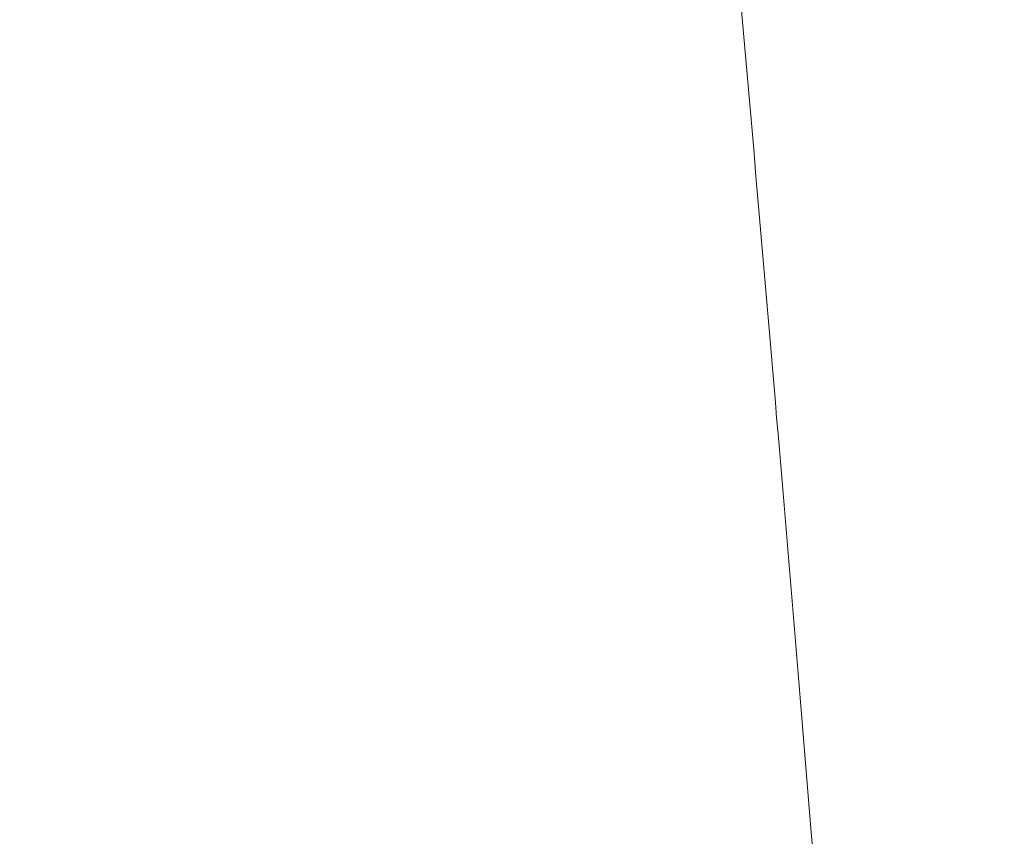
# Model space of a CAD drawing. Header units: inches. Extents: x 1 to 109, y 1 to 85.
# Tile 871 of 1056: x 88.5521 to 88.55541, y 24.49651 to 24.49926. Entities that reach past the tile are written whole.
import ezdxf

# ---------------------------------------------------------------- set-up
doc = ezdxf.new("R2010")
doc.units = ezdxf.units.IN
doc.header["$MEASUREMENT"] = 0

msp = doc.modelspace()

# ---------------------------------------------------------------- linework, layer by layer
at = {"color": 7, "linetype": 'Continuous', "lineweight": 15, "ltscale": 5}
for points, knots in [([(88.5553007, 24.4341884), (88.5552111, 24.4360523), (88.5550306, 24.4398112), (88.554745, 24.4454627), (88.5544478, 24.451134), (88.5541399, 24.4567788), (88.5538238, 24.4623489), (88.5535082, 24.4676916), (88.5531957, 24.4727715), (88.5528888, 24.4775614), (88.5525838, 24.4821258), (88.5522828, 24.486433), (88.5519822, 24.4905357), (88.5516844, 24.4943903), (88.5513923, 24.497955), (88.5511124, 24.501144), (88.550847, 24.5039782), (88.5505693, 24.5064731), (88.5502845, 24.5085857), (88.5499943, 24.510314), (88.5497011, 24.5116582), (88.5494013, 24.5126327), (88.5490969, 24.5132232), (88.5487841, 24.513425), (88.5484651, 24.5132068), (88.5481426, 24.512543), (88.5478256, 24.5114491), (88.5475164, 24.5099428), (88.5472174, 24.5080482), (88.5469358, 24.5058364), (88.5466726, 24.5033537), (88.5464212, 24.5006182), (88.5461554, 24.4975625), (88.5458791, 24.4941712), (88.5455866, 24.4903796), (88.5452796, 24.486184), (88.5449599, 24.4815898), (88.544636, 24.4767104), (88.5443105, 24.4715845), (88.5439861, 24.4662549), (88.5436717, 24.4608713), (88.5433694, 24.4554893), (88.5430809, 24.4501583), (88.5428022, 24.4448109), (88.5425342, 24.4394859), (88.5423642, 24.435945), (88.5422798, 24.4341884)], [0, 0, 0, 0, 0.022479, 0.045331, 0.068506, 0.091948, 0.115595, 0.139386, 0.161889, 0.184404, 0.206874, 0.229245, 0.25146, 0.274794, 0.297838, 0.320536, 0.342918, 0.365562, 0.38856, 0.410518, 0.432694, 0.455036, 0.47749, 0.5, 0.523873, 0.547679, 0.571351, 0.594825, 0.618042, 0.640943, 0.662202, 0.683327, 0.704778, 0.726531, 0.74854, 0.772107, 0.795844, 0.819687, 0.843568, 0.86742, 0.891176, 0.913429, 0.935486, 0.957297, 0.978816, 1, 1, 1, 1]), ([(88.5585559, 24.4341884), (88.5584663, 24.4360523), (88.5582858, 24.4398112), (88.5580002, 24.4454627), (88.557703, 24.451134), (88.5573951, 24.4567788), (88.5570791, 24.4623489), (88.5567634, 24.4676916), (88.5564509, 24.4727715), (88.556144, 24.4775614), (88.555839, 24.4821258), (88.555538, 24.486433), (88.5552374, 24.4905357), (88.5549396, 24.4943903), (88.5546475, 24.497955), (88.5543676, 24.501144), (88.5541022, 24.5039782), (88.5538245, 24.5064731), (88.5535397, 24.5085857), (88.5532495, 24.510314), (88.5529563, 24.5116582), (88.5526565, 24.5126327), (88.5523521, 24.5132232), (88.5520393, 24.513425), (88.5517203, 24.5132068), (88.5513978, 24.512543), (88.5510808, 24.5114491), (88.5507716, 24.5099428), (88.5504726, 24.5080482), (88.550191, 24.5058364), (88.5499278, 24.5033537), (88.5496764, 24.5006182), (88.5494106, 24.4975625), (88.5491343, 24.4941712), (88.5488418, 24.4903796), (88.5485348, 24.486184), (88.5482151, 24.4815898), (88.5478912, 24.4767104), (88.5475657, 24.4715845), (88.5472413, 24.4662549), (88.5469269, 24.4608713), (88.5466246, 24.4554893), (88.5463361, 24.4501583), (88.5460575, 24.4448109), (88.5457894, 24.4394859), (88.5456194, 24.435945), (88.5455351, 24.4341884)], [0, 0, 0, 0, 0.022479, 0.045331, 0.068506, 0.091948, 0.115595, 0.139386, 0.161889, 0.184404, 0.206874, 0.229245, 0.25146, 0.274794, 0.297838, 0.320536, 0.342918, 0.365562, 0.38856, 0.410518, 0.432694, 0.455036, 0.47749, 0.5, 0.523873, 0.547679, 0.571351, 0.594825, 0.618042, 0.640943, 0.662202, 0.683327, 0.704778, 0.726531, 0.74854, 0.772107, 0.795844, 0.819687, 0.843568, 0.86742, 0.891176, 0.913429, 0.935486, 0.957297, 0.978816, 1, 1, 1, 1]), ([(88.5623273, 24.4959986), (88.5606813, 24.4988307), (88.5573877, 24.5044977), (88.5540988, 24.5101679), (88.5524535, 24.5130044)], [0, 0, 0, 0, 0.499754, 1, 1, 1, 1])]:
    msp.add_open_spline(points, degree=3, knots=knots, dxfattribs=at)

doc.saveas('drawing.dxf')
